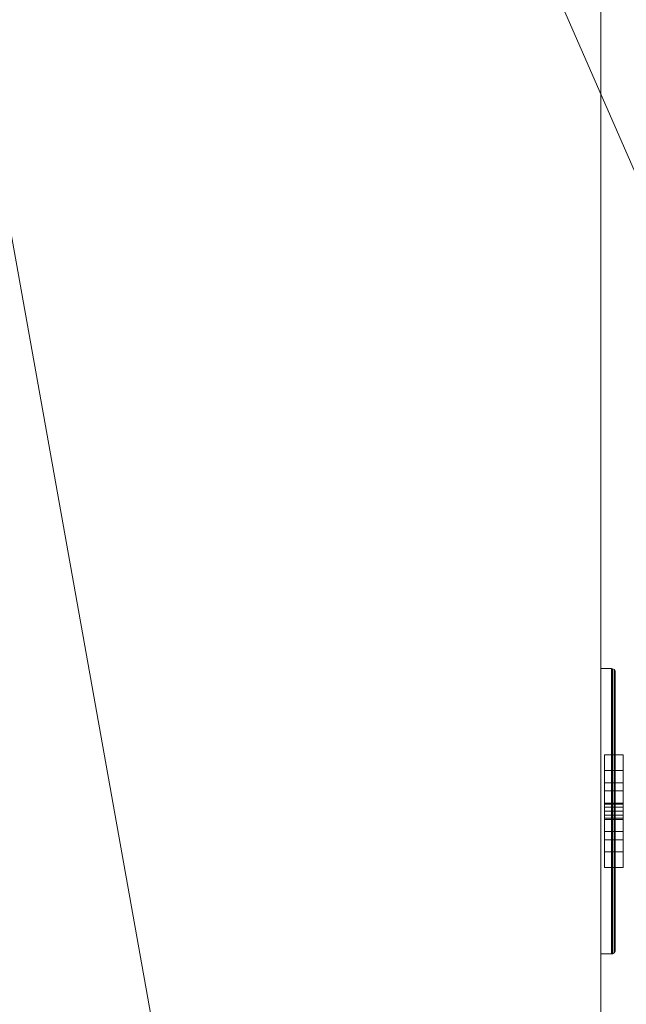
# Model space of a CAD drawing. Header units: inches. Extents: x -263 to 528, y -1 to 602.
# Tile 381 of 656: x -56.62 to -50.75, y 456.13 to 465.65. Entities that reach past the tile are written whole.
import ezdxf

# ---------------------------------------------------------------- set-up
doc = ezdxf.new("R2010")
doc.units = ezdxf.units.IN
doc.header["$MEASUREMENT"] = 0
for name, color, linetype in [('Twindo - Electrical', 7, 'Continuous'), ('Twindo - Fixtures', 7, 'Continuous'), ('Twindo - Slabs', 7, 'Continuous'), ('Twindo - Walls', 7, 'Continuous')]:
    doc.layers.add(name, color=color, linetype=linetype)

# ---------------------------------------------------------------- blocks, each defined once
blk = doc.blocks.new('Wall_78037C51-B83C-40BF-B556-6E26E26C30C1', base_point=(-50.9995, 553.5))
at = {"layer": 'Twindo - Walls', "lineweight": 0}
mesh = blk.add_polyface(dxfattribs=at)
corners = [(-50.9995, 426.5), (-57.4995, 426.5), (-57.4995, 553.5), (-50.9995, 553.5), (-50.9995, 426.5, 101), (-57.4995, 426.5, 101), (-57.4995, 553.5, 101), (-50.9995, 553.5, 101)]
mesh.append_faces([[corners[k] for k in face] for face in [(0, 1, 2, 3), (1, 0, 4, 5), (1, 5, 6, 2), (7, 3, 2, 6), (4, 0, 3, 7), (5, 4, 7, 6)]], dxfattribs={"color": 254})
blk = doc.blocks.new('Slab_D0BD3B49-249D-4DA8-80D4-D821BCE50D6B', base_point=(-249.5, 387))
at = {"layer": 'Twindo - Slabs', "lineweight": 0}
mesh = blk.add_polyface(dxfattribs=at)
corners = [(-192, 387), (-249.5, 387), (-249.5, 387, -6), (-192, 387, -6), (-89.75, 579.5), (-249.5, 579.5), (-192, 134.5), (-132, 134.5), (-132, 124.5), (10, 124.5), (10, 13.75), (161.5, 13.75), (161.5, 6.5), (252, 6.5), (252, 14), (415.5, 14), (415.5, 322.5), (222.5, 322.5), (222.5, 357.5), (-4, 357.5), (-4, 413), (101.5, 413), (101.5, 553.5), (-89.75, 553.5), (-249.5, 579.5, -6), (-192, 134.5, -6), (-89.75, 579.5, -6), (-89.75, 553.5, -6), (101.5, 553.5, -6), (101.5, 413, -6), (-4, 413, -6), (-4, 357.5, -6), (222.5, 357.5, -6), (222.5, 322.5, -6), (415.5, 322.5, -6), (415.5, 14, -6), (252, 14, -6), (252, 6.5, -6), (161.5, 6.5, -6), (161.5, 13.75, -6), (10, 13.75, -6), (10, 124.5, -6), (-132, 124.5, -6), (-132, 134.5, -6)]
mesh.append_faces([[corners[k] for k in face] for face in [(0, 1, 2, 3), (1, 5, 24, 2), (6, 0, 3, 25), (5, 4, 26, 24), (7, 6, 25, 43), (8, 7, 43, 42), (9, 8, 42, 41), (10, 9, 41, 40), (11, 10, 40, 39), (12, 11, 39, 38), (13, 12, 38, 37), (14, 13, 37, 36), (15, 14, 36, 35), (16, 15, 35, 34), (17, 16, 34, 33), (18, 17, 33, 32), (19, 18, 32, 31), (20, 19, 31, 30), (21, 20, 30, 29), (22, 21, 29, 28), (23, 22, 28, 27), (4, 23, 27, 26)]], dxfattribs={"color": 254})
mesh.append_faces([[corners[k] for k in face] for face in [(22, 20, 21), (16, 14, 15)]], dxfattribs={"vtx0": -1, "color": 254})
mesh.append_faces([[corners[k] for k in face] for face in [(28, 30, 27), (34, 36, 33)]], dxfattribs={"vtx0": -1, "vtx1": -1, "color": 254})
mesh.append_faces([[corners[k] for k in face] for face in [(4, 0, 7), (19, 23, 8), (19, 9, 11), (43, 3, 26), (42, 27, 31), (39, 41, 31)]], dxfattribs={"vtx0": -1, "vtx1": -1, "vtx2": -1, "color": 254})
mesh.append_faces([[corners[k] for k in face] for face in [(23, 7, 8), (19, 8, 9), (17, 11, 12), (17, 12, 13), (17, 13, 14), (3, 24, 26), (43, 26, 27), (39, 31, 32), (39, 32, 33)]], dxfattribs={"vtx0": -1, "vtx2": -1, "color": 254})
mesh.append_faces([[corners[k] for k in face] for face in [(29, 30, 28), (35, 36, 34)]], dxfattribs={"vtx1": -1, "color": 254})
mesh.append_faces([[corners[k] for k in face] for face in [(4, 5, 0), (23, 4, 7), (19, 20, 23), (22, 23, 20), (18, 19, 11), (17, 18, 11), (16, 17, 14), (42, 43, 27), (30, 31, 27), (41, 42, 31), (38, 39, 33), (37, 38, 33), (36, 37, 33)]], dxfattribs={"vtx1": -1, "vtx2": -1, "color": 254})
mesh.append_faces([[corners[k] for k in face] for face in [(5, 1, 0), (0, 6, 7), (9, 10, 11), (3, 2, 24), (43, 25, 3), (39, 40, 41)]], dxfattribs={"vtx2": -1, "color": 254})
blk = doc.blocks.new('Slab_C16FED3F-F51D-4887-95C2-45D370958F54', base_point=(-255.75, 595))
at = {"layer": 'Twindo - Slabs', "lineweight": 0}
mesh = blk.add_polyface(dxfattribs=at)
corners = [(95.5, 568, 128), (95.5, 570, 128), (-75.75, 570, 128), (-75.75, 595, 128), (-255.75, 595, 128), (-255.75, 379, 128), (-197.9999, 379, 128), (-198.0004, 134.5, 128), (-136, 134.5, 128), (-136, 110.5, 128), (6.5, 110.5, 128), (6.5, 6.5, 128), (315.5, 6.5, 128), (315.5, 8, 128), (378.5, 8, 128), (378.5, 6.5, 128), (523, 6.5, 128), (523, 132.25, 128), (421.5, 132.25, 128), (421.5, 333, 128), (239, 333, 128), (239, 391.5009, 128), (240, 391.5009, 128), (240, 457, 128), (237, 457, 128), (237, 568, 128), (201, 127.5, 128), (201, 128.125, 128), (244.5, 128.125, 128), (244.5, 127.5, 128), (244.5, 15, 128), (161.5, 15, 128), (161.5, 146.5, 128), (200.9355, 146.5, 128), (200.9966, 146.5, 128), (200.9966, 128.5, 128), (95.5, 568, 101), (95.5, 570, 101), (-75.75, 570, 101), (-75.75, 595, 101), (-255.75, 595, 101), (-255.75, 379, 101), (-197.9999, 379, 101), (-198.0004, 134.5, 101), (-136, 134.5, 101), (-136, 110.5, 101), (6.5, 110.5, 101), (6.5, 6.5, 101), (315.5, 6.5, 101), (315.5, 8, 101), (378.5, 8, 101), (378.5, 6.5, 101), (523, 6.5, 101), (523, 132.25, 101), (421.5, 132.25, 101), (421.5, 333, 101), (239, 333, 101), (239, 391.5009, 101), (240, 391.5009, 101), (240, 457, 101), (237, 457, 101), (237, 568, 101), (201, 127.5, 120), (201, 128, 120), (201, 128.125, 120), (244.5, 128.125, 120), (244.5, 128, 120), (244.5, 127.5, 120), (244.5, 127.5, 101), (244.5, 15, 101), (161.5, 15, 101), (161.5, 146.5, 101), (200.9355, 146.5, 101), (200.9966, 146.5, 101), (200.9966, 128.5, 114.5), (201, 127.5, 101)]
mesh.append_faces([[corners[k] for k in face] for face in [(36, 37, 1, 0), (37, 38, 2, 1), (38, 39, 3, 2), (39, 40, 4, 3), (40, 41, 5, 4), (41, 42, 6, 5), (42, 43, 7, 6), (43, 44, 8, 7), (44, 45, 9, 8), (45, 46, 10, 9), (46, 47, 11, 10), (47, 48, 12, 11), (48, 49, 13, 12), (49, 50, 14, 13), (50, 51, 15, 14), (51, 52, 16, 15), (52, 53, 17, 16), (53, 54, 18, 17), (54, 55, 19, 18), (55, 56, 20, 19), (56, 57, 21, 20), (57, 58, 22, 21), (58, 59, 23, 22), (59, 60, 24, 23), (60, 61, 25, 24), (61, 36, 0, 25), (28, 27, 64, 65), (69, 70, 31, 30), (70, 71, 32, 31), (33, 32, 71, 72), (33, 72, 73, 34), (34, 73, 74, 35), (62, 67, 66, 63), (65, 64, 63, 66), (67, 62, 75, 68), (72, 74, 73)]], dxfattribs={"color": 254})
mesh.append_faces([[corners[k] for k in face] for face in [(23, 21, 22), (27, 63, 64), (29, 66, 67), (29, 69, 30), (75, 74, 72), (52, 54, 53)]], dxfattribs={"vtx0": -1, "color": 254})
mesh.append_faces([[corners[k] for k in face] for face in [(16, 18, 15), (59, 57, 60)]], dxfattribs={"vtx0": -1, "vtx1": -1, "color": 254})
mesh.append_faces([[corners[k] for k in face] for face in [(3, 6, 8), (31, 0, 11), (0, 32, 34), (24, 34, 27), (20, 24, 27), (28, 30, 12), (20, 28, 13), (75, 26, 74), (44, 42, 39), (47, 36, 70), (75, 60, 56), (49, 68, 56)]], dxfattribs={"vtx0": -1, "vtx1": -1, "vtx2": -1, "color": 254})
mesh.append_faces([[corners[k] for k in face] for face in [(2, 8, 9), (2, 9, 10), (0, 10, 11), (20, 27, 28), (30, 11, 12), (28, 12, 13), (20, 13, 14), (18, 14, 15), (42, 40, 39), (44, 39, 38), (46, 38, 37), (46, 37, 36), (72, 36, 61), (75, 61, 60), (47, 70, 69), (49, 69, 68), (50, 56, 55), (50, 55, 54)]], dxfattribs={"vtx0": -1, "vtx2": -1, "color": 254})
mesh.append_faces([[corners[k] for k in face] for face in [(17, 18, 16), (58, 57, 59)]], dxfattribs={"vtx1": -1, "color": 254})
mesh.append_faces([[corners[k] for k in face] for face in [(3, 4, 6), (2, 3, 8), (1, 2, 10), (0, 1, 10), (31, 32, 0), (25, 0, 34), (24, 25, 34), (20, 21, 24), (23, 24, 21), (30, 31, 11), (19, 20, 14), (18, 19, 14), (45, 44, 38), (46, 45, 38), (47, 46, 36), (71, 70, 36), (72, 71, 36), (75, 72, 61), (57, 56, 60), (68, 75, 56), (48, 47, 69), (49, 48, 69), (50, 49, 56), (51, 50, 54), (52, 51, 54)]], dxfattribs={"vtx1": -1, "vtx2": -1, "color": 254})
mesh.append_faces([[corners[k] for k in face] for face in [(4, 5, 6), (6, 7, 8), (26, 35, 74), (42, 41, 40), (44, 43, 42)]], dxfattribs={"vtx2": -1, "color": 254})
mesh.append_faces([[corners[k] for k in face] for face in [(27, 26, 62, 63), (29, 28, 65, 66), (29, 67, 68, 69)]], dxfattribs={"vtx3": -1, "color": 254})
blk = doc.blocks.new('Object_82EB965C-BB7D-41C1-BF53-4693B5162994')
at = {"layer": 'Twindo - Electrical', "lineweight": 0}
mesh = blk.add_polyface(dxfattribs=at)
corners = [(-50.8617, 456.6565, 11.6703), (-50.8617, 459.3435, 11.6703), (-50.8617, 459.3435, 16.3258), (-50.8617, 456.6565, 16.3258), (-50.8617, 458.3937, 12.8169), (-50.8617, 457.6063, 12.8169), (-50.8617, 457.4564, 13.2894), (-50.8617, 457.6063, 13.7618), (-50.8617, 458.3937, 13.7618), (-50.8617, 458.5436, 13.2894), (-50.8617, 457.6063, 15.1791), (-50.8617, 458.3937, 15.1791), (-50.8617, 458.5436, 14.7067), (-50.8617, 458.3937, 14.2343), (-50.8617, 457.6063, 14.2343), (-50.8617, 457.4564, 14.7067), (-50.8629, 456.6476, 11.6614), (-50.8629, 459.3524, 11.6614), (-50.8629, 459.3524, 16.3347), (-50.8629, 456.6476, 16.3347), (-50.9651, 458.3937, 12.8169), (-50.9651, 457.6063, 12.8169), (-50.9651, 457.4564, 13.2894), (-50.9651, 457.6063, 13.7618), (-50.9651, 458.3937, 13.7618), (-50.9651, 458.5436, 13.2894), (-50.9651, 457.6063, 15.1791), (-50.9651, 458.3937, 15.1791), (-50.9651, 458.5436, 14.7067), (-50.9651, 458.3937, 14.2343), (-50.9651, 457.6063, 14.2343), (-50.9651, 457.4564, 14.7067), (-50.8718, 456.6321, 11.6459), (-50.8718, 459.3679, 11.6459), (-50.8718, 459.3679, 16.3501), (-50.8718, 456.6321, 16.3501), (-50.8873, 456.6232, 11.637), (-50.8873, 459.3768, 11.637), (-50.8873, 459.3768, 16.3591), (-50.8873, 456.6232, 16.3591), (-50.8962, 456.622, 11.6358), (-50.8962, 459.378, 11.6358), (-50.8962, 459.378, 16.3602), (-50.8962, 456.622, 16.3602), (-50.9995, 456.622, 11.6358), (-50.9995, 459.378, 11.6358), (-50.9995, 459.378, 16.3602), (-50.9995, 456.622, 16.3602)]
mesh.append_faces([[corners[k] for k in face] for face in [(1, 0, 16, 17), (2, 1, 17, 18), (3, 2, 18, 19), (0, 3, 19, 16), (4, 20, 21, 5), (5, 21, 22, 6), (6, 22, 23, 7), (7, 23, 24, 8), (8, 24, 25, 9), (9, 25, 20, 4), (11, 10, 26, 27), (12, 11, 27, 28), (13, 12, 28, 29), (14, 13, 29, 30), (15, 14, 30, 31), (10, 15, 31, 26), (17, 16, 32, 33), (18, 17, 33, 34), (19, 18, 34, 35), (16, 19, 35, 32), (33, 32, 36, 37), (34, 33, 37, 38), (35, 34, 38, 39), (32, 35, 39, 36), (37, 36, 40, 41), (38, 37, 41, 42), (39, 38, 42, 43), (36, 39, 43, 40), (41, 40, 44, 45), (42, 41, 45, 46), (43, 42, 46, 47), (40, 43, 47, 44), (46, 45, 44, 47)]], dxfattribs={"color": 7})
mesh.append_faces([[corners[k] for k in face] for face in [(22, 25, 24, 23), (28, 31, 30, 29)]], dxfattribs={"vtx0": -1, "color": 7})
mesh.append_faces([[corners[k] for k in face] for face in [(1, 4, 0), (0, 6, 3)]], dxfattribs={"vtx0": -1, "vtx1": -1, "color": 7})
mesh.append_faces([[corners[k] for k in face] for face in [(2, 13, 8), (7, 14, 3)]], dxfattribs={"vtx0": -1, "vtx1": -1, "vtx2": -1, "color": 7})
mesh.append_faces([[corners[k] for k in face] for face in [(10, 2, 3), (2, 11, 12), (2, 12, 13), (7, 13, 14), (2, 8, 9), (1, 9, 4), (0, 4, 5), (0, 5, 6)]], dxfattribs={"vtx0": -1, "vtx2": -1, "color": 7})
mesh.append_faces([[corners[k] for k in face] for face in [(10, 11, 2), (15, 10, 3), (14, 15, 3), (7, 8, 13), (6, 7, 3), (1, 2, 9)]], dxfattribs={"vtx1": -1, "vtx2": -1, "color": 7})
mesh.append_faces([[corners[k] for k in face] for face in [(22, 21, 20, 25), (28, 27, 26, 31)]], dxfattribs={"vtx3": -1, "color": 7})
mesh = blk.add_polyface(dxfattribs=at)
corners = [(-50.9651, 458.3937, 12.8169), (-50.9651, 458.5436, 13.2894), (-50.783, 458.5436, 13.2894), (-50.783, 458.3937, 12.8169), (-50.9651, 458.3937, 13.7618), (-50.783, 458.3937, 13.7618), (-50.9651, 457.6063, 13.7618), (-50.783, 457.6063, 13.7618), (-50.9651, 457.4564, 13.2894), (-50.783, 457.4564, 13.2894), (-50.9651, 457.6063, 12.8169), (-50.783, 457.6063, 12.8169), (-50.9651, 457.8031, 13.2894), (-50.9651, 457.7244, 13.2894), (-50.783, 457.7244, 13.2894), (-50.783, 457.8031, 13.2894), (-50.9651, 457.7244, 13.5256), (-50.783, 457.7244, 13.5256), (-50.9651, 457.8031, 13.5256), (-50.783, 457.8031, 13.5256), (-50.9651, 458.1969, 13.2894), (-50.9651, 458.1969, 13.5256), (-50.783, 458.1969, 13.5256), (-50.783, 458.1969, 13.2894), (-50.9651, 458.2756, 13.5256), (-50.783, 458.2756, 13.5256), (-50.9651, 458.2756, 13.2894), (-50.783, 458.2756, 13.2894), (-50.9651, 457.9213, 12.8957), (-50.9651, 457.9213, 12.9744), (-50.783, 457.9213, 12.9744), (-50.783, 457.9213, 12.8957), (-50.9651, 457.9318, 13.0138), (-50.783, 457.9318, 13.0138), (-50.9651, 457.9606, 13.0426), (-50.783, 457.9606, 13.0426), (-50.9651, 458, 13.0531), (-50.783, 458, 13.0531), (-50.9651, 458.0394, 13.0426), (-50.783, 458.0394, 13.0426), (-50.9651, 458.0682, 13.0138), (-50.783, 458.0682, 13.0138), (-50.9651, 458.0787, 12.9744), (-50.783, 458.0787, 12.9744), (-50.9651, 458.0787, 12.8957), (-50.783, 458.0787, 12.8957)]
mesh.append_faces([[corners[k] for k in face] for face in [(0, 1, 2, 3), (1, 4, 5, 2), (4, 6, 7, 5), (6, 8, 9, 7), (8, 10, 11, 9), (10, 0, 3, 11), (12, 13, 14, 15), (13, 16, 17, 14), (16, 18, 19, 17), (18, 12, 15, 19), (20, 21, 22, 23), (21, 24, 25, 22), (24, 26, 27, 25), (26, 20, 23, 27), (28, 29, 30, 31), (29, 32, 33, 30), (32, 34, 35, 33), (34, 36, 37, 35), (36, 38, 39, 37), (38, 40, 41, 39), (40, 42, 43, 41), (42, 44, 45, 43), (44, 28, 31, 45)]], dxfattribs={"color": 7})
mesh.append_faces([[corners[k] for k in face] for face in [(10, 28, 0), (0, 44, 1), (3, 45, 11), (11, 31, 9)]], dxfattribs={"vtx0": -1, "vtx1": -1, "color": 7})
mesh.append_faces([[corners[k] for k in face] for face in [(24, 18, 4), (8, 1, 36), (17, 22, 7), (2, 9, 37)]], dxfattribs={"vtx0": -1, "vtx1": -1, "vtx2": -1, "color": 7})
mesh.append_faces([[corners[k] for k in face] for face in [(18, 6, 4), (8, 16, 13), (12, 21, 20), (26, 4, 1), (8, 36, 34), (8, 34, 32), (8, 32, 29), (8, 29, 28), (0, 28, 44), (22, 5, 7), (2, 25, 27), (23, 19, 15), (14, 7, 9), (2, 37, 39), (2, 39, 41), (2, 41, 43), (2, 43, 45), (11, 45, 31)]], dxfattribs={"vtx0": -1, "vtx2": -1, "color": 7})
mesh.append_faces([[corners[k] for k in face] for face in [(18, 16, 6), (8, 6, 16), (12, 18, 21), (26, 24, 4), (38, 36, 1), (40, 38, 1), (42, 40, 1), (44, 42, 1), (10, 8, 28), (22, 25, 5), (2, 5, 25), (23, 22, 19), (14, 17, 7), (35, 37, 9), (33, 35, 9), (30, 33, 9), (31, 30, 9), (3, 2, 45)]], dxfattribs={"vtx1": -1, "vtx2": -1, "color": 7})
mesh = blk.add_polyface(dxfattribs=at)
corners = [(-50.9651, 458.3937, 14.2343), (-50.9651, 458.5436, 14.7067), (-50.783, 458.5436, 14.7067), (-50.783, 458.3937, 14.2343), (-50.9651, 458.3937, 15.1791), (-50.783, 458.3937, 15.1791), (-50.9651, 457.6063, 15.1791), (-50.783, 457.6063, 15.1791), (-50.9651, 457.4564, 14.7067), (-50.783, 457.4564, 14.7067), (-50.9651, 457.6063, 14.2343), (-50.783, 457.6063, 14.2343), (-50.9651, 457.8031, 14.7067), (-50.9651, 457.7244, 14.7067), (-50.783, 457.7244, 14.7067), (-50.783, 457.8031, 14.7067), (-50.9651, 457.7244, 14.9429), (-50.783, 457.7244, 14.9429), (-50.9651, 457.8031, 14.9429), (-50.783, 457.8031, 14.9429), (-50.9651, 458.1969, 14.7067), (-50.9651, 458.1969, 14.9429), (-50.783, 458.1969, 14.9429), (-50.783, 458.1969, 14.7067), (-50.9651, 458.2756, 14.9429), (-50.783, 458.2756, 14.9429), (-50.9651, 458.2756, 14.7067), (-50.783, 458.2756, 14.7067), (-50.9651, 457.9213, 14.313), (-50.9651, 457.9213, 14.3917), (-50.783, 457.9213, 14.3917), (-50.783, 457.9213, 14.313), (-50.9651, 457.9318, 14.4311), (-50.783, 457.9318, 14.4311), (-50.9651, 457.9606, 14.4599), (-50.783, 457.9606, 14.4599), (-50.9651, 458, 14.4705), (-50.783, 458, 14.4705), (-50.9651, 458.0394, 14.4599), (-50.783, 458.0394, 14.4599), (-50.9651, 458.0682, 14.4311), (-50.783, 458.0682, 14.4311), (-50.9651, 458.0787, 14.3917), (-50.783, 458.0787, 14.3917), (-50.9651, 458.0787, 14.313), (-50.783, 458.0787, 14.313)]
mesh.append_faces([[corners[k] for k in face] for face in [(0, 1, 2, 3), (1, 4, 5, 2), (4, 6, 7, 5), (6, 8, 9, 7), (8, 10, 11, 9), (10, 0, 3, 11), (12, 13, 14, 15), (13, 16, 17, 14), (16, 18, 19, 17), (18, 12, 15, 19), (20, 21, 22, 23), (21, 24, 25, 22), (24, 26, 27, 25), (26, 20, 23, 27), (28, 29, 30, 31), (29, 32, 33, 30), (32, 34, 35, 33), (34, 36, 37, 35), (36, 38, 39, 37), (38, 40, 41, 39), (40, 42, 43, 41), (42, 44, 45, 43), (44, 28, 31, 45)]], dxfattribs={"color": 7})
mesh.append_faces([[corners[k] for k in face] for face in [(10, 28, 0), (0, 44, 1), (3, 45, 11), (11, 31, 9)]], dxfattribs={"vtx0": -1, "vtx1": -1, "color": 7})
mesh.append_faces([[corners[k] for k in face] for face in [(24, 18, 4), (8, 1, 36), (17, 22, 7), (2, 9, 37)]], dxfattribs={"vtx0": -1, "vtx1": -1, "vtx2": -1, "color": 7})
mesh.append_faces([[corners[k] for k in face] for face in [(18, 6, 4), (8, 16, 13), (12, 21, 20), (26, 4, 1), (8, 36, 34), (8, 34, 32), (8, 32, 29), (8, 29, 28), (0, 28, 44), (22, 5, 7), (2, 25, 27), (23, 19, 15), (14, 7, 9), (2, 37, 39), (2, 39, 41), (2, 41, 43), (2, 43, 45), (11, 45, 31)]], dxfattribs={"vtx0": -1, "vtx2": -1, "color": 7})
mesh.append_faces([[corners[k] for k in face] for face in [(18, 16, 6), (8, 6, 16), (12, 18, 21), (26, 24, 4), (38, 36, 1), (40, 38, 1), (42, 40, 1), (44, 42, 1), (10, 8, 28), (22, 25, 5), (2, 5, 25), (23, 22, 19), (14, 17, 7), (35, 37, 9), (33, 35, 9), (30, 33, 9), (31, 30, 9), (3, 2, 45)]], dxfattribs={"vtx1": -1, "vtx2": -1, "color": 7})
blk = doc.blocks.new('Slab_82F1B482-5190-4B8B-9957-6D028F036F45', base_point=(-75.75, 448))
at = {"layer": 'Twindo - Fixtures', "lineweight": 0}
mesh = blk.add_polyface(dxfattribs=at)
corners = [(-75.75, 448, 247.5), (-75.75, 448, 234), (-44.25, 448, 234), (-44.25, 448, 247.5), (-75.75, 490, 247.5), (-75.75, 490, 234), (-44.25, 490, 234), (-44.25, 490, 247.5)]
mesh.append_faces([[corners[k] for k in face] for face in [(0, 1, 2, 3), (4, 5, 1, 0), (2, 1, 5, 6), (3, 2, 6, 7), (4, 0, 3, 7), (7, 6, 5, 4)]], dxfattribs={"color": 254})
blk = doc.blocks.new('Slab_092C35A8-B736-40A4-87C8-E1895AE3592A', base_point=(-75.75, 448))
at = {"layer": 'Twindo - Slabs', "lineweight": 0}
mesh = blk.add_polyface(dxfattribs=at)
corners = [(-75.75, 448, 254), (-75.75, 448, 247.5), (-15.5, 448, 247.5), (-15.5, 448, 254), (-75.75, 570, 254), (-75.75, 570, 247.5), (95.5, 570, 247.5), (95.5, 395.5009, 247.5), (-15.5, 395.5009, 247.5), (-15.5, 395.5009, 254), (95.5, 395.5009, 254), (95.5, 570, 254)]
mesh.append_faces([[corners[k] for k in face] for face in [(0, 1, 2, 3), (4, 5, 1, 0), (3, 2, 8, 9), (11, 6, 5, 4), (10, 7, 6, 11), (9, 8, 7, 10)]], dxfattribs={"color": 254})
mesh.append_faces([[corners[k] for k in face] for face in [(10, 3, 9)]], dxfattribs={"vtx0": -1, "color": 254})
mesh.append_faces([[corners[k] for k in face] for face in [(7, 2, 6), (6, 2, 5), (11, 3, 10)]], dxfattribs={"vtx0": -1, "vtx1": -1, "color": 254})
mesh.append_faces([[corners[k] for k in face] for face in [(11, 4, 3)]], dxfattribs={"vtx1": -1, "vtx2": -1, "color": 254})
mesh.append_faces([[corners[k] for k in face] for face in [(2, 1, 5), (7, 8, 2), (4, 0, 3)]], dxfattribs={"vtx2": -1, "color": 254})
blk = doc.blocks.new('Slab_A8D6AEC9-060B-499B-95F5-51341153AE73', base_point=(-44.25, 490))
at = {"layer": 'Twindo - Fixtures', "lineweight": 0}
mesh = blk.add_polyface(dxfattribs=at)
corners = [(-44.25, 490, 247.5), (-44.25, 490, 234), (-57.25, 490, 234), (-57.25, 490, 247.5), (-44.25, 448, 247.5), (-44.25, 448, 234), (-57.25, 448, 234), (-57.25, 448, 247.5)]
mesh.append_faces([[corners[k] for k in face] for face in [(0, 1, 2, 3), (4, 5, 1, 0), (2, 1, 5, 6), (3, 2, 6, 7), (4, 0, 3, 7), (7, 6, 5, 4)]], dxfattribs={"color": 254})

msp = doc.modelspace()

# ---------------------------------------------------------------- block references
at = {"layer": 'Twindo - Electrical', "color": 36, "linetype": 'Continuous', "lineweight": 18, "true_color": 0x783c00}
msp.add_blockref('Object_82EB965C-BB7D-41C1-BF53-4693B5162994', (0, 0), dxfattribs=at)
at = {"layer": 'Twindo - Fixtures', "color": 251, "linetype": 'Continuous', "lineweight": 18, "true_color": 0x4a4a4a}
for name, p in [('Slab_82F1B482-5190-4B8B-9957-6D028F036F45', (-75.75, 448)), ('Slab_A8D6AEC9-060B-499B-95F5-51341153AE73', (-44.25, 490))]:
    msp.add_blockref(name, p, dxfattribs=at)
at = {"layer": 'Twindo - Slabs', "color": 251, "linetype": 'Continuous', "lineweight": 18, "true_color": 0x4a4a4a}
for name, p in [('Slab_C16FED3F-F51D-4887-95C2-45D370958F54', (-255.75, 595)), ('Slab_D0BD3B49-249D-4DA8-80D4-D821BCE50D6B', (-249.5, 387)), ('Slab_092C35A8-B736-40A4-87C8-E1895AE3592A', (-75.75, 448))]:
    msp.add_blockref(name, p, dxfattribs=at)
at = {"layer": 'Twindo - Walls', "color": 7, "lineweight": 35}
msp.add_blockref('Wall_78037C51-B83C-40BF-B556-6E26E26C30C1', (-50.9995, 553.5), dxfattribs=at)

doc.saveas('drawing.dxf')
